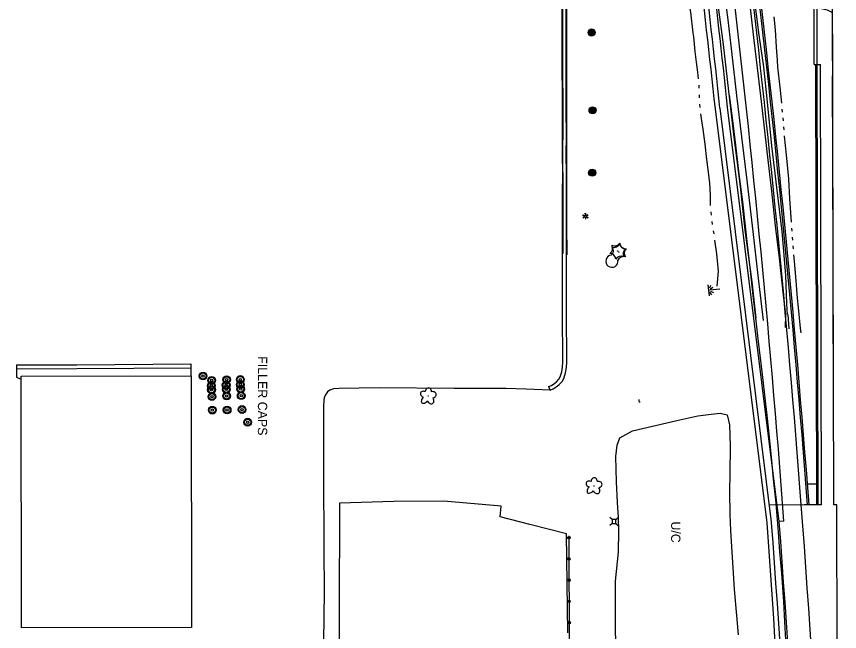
# Model space of a CAD drawing. Extents: x 588843 to 2552415, y 180129 to 269402.
# Drawn here: x 593423 to 593956, y 184402 to 184800 of the extents above; entities that cross this region are included whole.
import ezdxf

# ---------------------------------------------------------------- set-up
doc = ezdxf.new("R2010")
doc.units = 0
for name, color, linetype in [('Default', 7, 'Continuous'), ('E_AREA', 7, 'Continuous'), ('E_AREA_Text', 7, 'Continuous'), ('E_BLD', 7, 'Continuous'), ('E_BMGRD_P', 7, 'Continuous'), ('E_DRN', 7, 'Continuous'), ('E_DWY', 7, 'Continuous'), ('E_LAND_Vegetation', 7, 'Continuous'), ('E_LTG', 7, 'Continuous'), ('E_MISCPROP', 7, 'Continuous'), ('E_MISCPROP_Text', 7, 'Continuous'), ('E_RDWY', 7, 'Continuous'), ('E_RDWY_C_and_G', 7, 'Continuous'), ('E_RDWY_Gravel', 7, 'Continuous'), ('E_UTL_AG_Bold', 7, 'Continuous'), ('E_WTR_P', 7, 'Continuous'), ('E_WTR_Wetland', 7, 'Continuous'), ('P_RDWY_BarrierConc', 7, 'Continuous'), ('P_RDWY_C_and_G', 7, 'Continuous'), ('P_RDWY_C_and_GBack', 7, 'Continuous'), ('P_RDWY_C_and_GFace', 7, 'Continuous'), ('P_RDWY_LaneEdge', 7, 'Continuous'), ('P_RDWY_PavtEdge', 7, 'Continuous'), ('P_RDWY_ShldAgg', 7, 'Continuous'), ('P_RDWY_ShldPaved', 7, 'Continuous')]:
    doc.layers.add(name, color=color, linetype=linetype)

# ---------------------------------------------------------------- blocks, each defined once
blk = doc.blocks.new('FILO')
at = {"layer": 'E_MISCPROP'}
for radius in [5, 4, 1.5]:
    blk.add_circle((0, 0), radius, dxfattribs=at)
blk = doc.blocks.new('FILT')
at = {"layer": 'E_MISCPROP_Text'}
blk.add_text('FILLER CAPS', height=12, dxfattribs=at).set_placement((12, -4))
blk = doc.blocks.new('DTRE')
at = {"layer": 'Default'}
blk.add_circle((-0.2, 0), 0.183, dxfattribs=at)
for centre, major_axis, ratio in [((-1.9, 5.3), (1.36, -4.98), 0.782863), ((-5.9, 0.2), (4.93, -0.12), 0.832022), ((4.1, 2.7), (-5.27, -2.93), 0.691916), ((-2.5, -5.2), (1.8, 4.86), 0.716896), ((3.5, -3.7), (-5.01, 4.58), 0.560249)]:
    blk.add_ellipse(centre, major_axis=major_axis, ratio=ratio, start_param=1.570796, end_param=4.712389, dxfattribs=at)
blk = doc.blocks.new('LPOL')
at = {"layer": 'Default'}
for p, q in [((-4, 0), (-1.5, 0)), ((-0.7, 1.3), (-2, 3.5)), ((0.7, 1.3), (2, 3.5)), ((1.5, 0), (4, 0)), ((-2, -3.5), (-0.7, -1.3)), ((2, -3.5), (0.7, -1.3))]:
    blk.add_line(p, q, dxfattribs=at)
for radius in [1.5, 1.5, 1.5, 0.125]:
    blk.add_circle((0, 0), radius, dxfattribs=at)
blk = doc.blocks.new('POLE')
at = {"layer": 'Default'}
for radius in [4.46, 3.35, 2.23, 1.12]:
    blk.add_circle((0, 0), radius, dxfattribs=at)
blk = doc.blocks.new('CTRE')
at = {"layer": 'Default'}
blk.add_circle((0, 0), 0.223, dxfattribs=at)
for centre, start, end in [((-12, 9), 280.2067, 5.9716), ((-13.8, -5.9), 340.2113, 65.9762), ((1.8, 14.9), 220.2113, 305.9762), ((13.8, 5.9), 160.2113, 245.9762), ((-1.8, -14.9), 40.2113, 125.9762), ((12, -9), 185.9272, 100.2511)]:
    blk.add_arc(centre, 7.87, start, end, dxfattribs=at)
blk = doc.blocks.new('PED')
at = {"layer": 'Default'}
for p, q in [((-2.5, 2.5), (-5.3, 5.3)), ((2.5, 2.5), (5.3, 5.3)), ((-2.5, -2.5), (-5.3, -5.3)), ((2.5, -2.5), (5.3, -5.3))]:
    blk.add_line(p, q, dxfattribs=at)
blk.add_lwpolyline([(-2.5, -2.5), (2.5, -2.5), (2.5, 2.5), (-2.5, 2.5)], close=True, dxfattribs=at)
blk = doc.blocks.new('CULV2')
at = {"layer": 'E_DRN'}
blk.add_arc((20, 15), 24.6, 216.8699, 323.1301, dxfattribs=at)
blk = doc.blocks.new('UCA_1')
at = {"layer": 'E_AREA_Text'}
blk.add_text('U/C', height=12, dxfattribs=at).set_placement((-15.3, -6))
blk = doc.blocks.new('MAR_3')
at = {"layer": 'E_WTR_Wetland'}
for p, q in [((-0.1, 48.7), (-0.1, 5.3)), ((-24, 0), (23.7, 0)), ((-20, 11.5), (-8.1, 4.8)), ((-4.5, 7.8), (-11.6, 20.2)), ((4.6, 7.8), (11.7, 20.2)), ((20, 11.5), (8.1, 4.8))]:
    blk.add_line(p, q, dxfattribs=at)
blk = doc.blocks.new('LPOL_4')
at = {"layer": 'E_LTG'}
for p, q in [((-13.1, 0), (-4.9, 0)), ((-2.5, 4.3), (-6.6, 11.4)), ((2.5, 4.3), (6.6, 11.4)), ((4.9, 0), (13.1, 0)), ((-6.6, -11.4), (-2.5, -4.3)), ((6.6, -11.4), (2.5, -4.3))]:
    blk.add_line(p, q, dxfattribs=at)
for radius in [4.92, 4.92, 4.92, 0.41]:
    blk.add_circle((0, 0), radius, dxfattribs=at)
blk = doc.blocks.new('POLE_3')
at = {"layer": 'E_MISCPROP'}
for radius in [14.6, 11, 7.32, 3.66]:
    blk.add_circle((0, 0), radius, dxfattribs=at)
blk = doc.blocks.new('CTRE_4')
at = {"layer": 'E_LAND_Vegetation'}
blk.add_circle((0, 0), 0.733, dxfattribs=at)
for centre, start, end in [((-45.4, -19.3), 340.2113, 65.9762), ((-39.3, 29.4), 280.2067, 5.9716), ((5.9, 49), 220.2113, 305.9762), ((45.4, 19.3), 160.2113, 245.9762), ((-5.9, -49), 40.2113, 125.9762), ((39.5, -29.6), 100.2511, 185.9272)]:
    blk.add_arc(centre, 25.8, start, end, dxfattribs=at)

msp = doc.modelspace()

# ---------------------------------------------------------------- linework, layer by layer
at = {"layer": 'E_AREA'}
msp.add_lwpolyline([(593810.77, 184373.26), (593810.42, 184425.33), (593810.56, 184434.56), (593812.35, 184453.43), (593812.6, 184466.99), (593812.54, 184475.91), (593811.88, 184485.55), (593811.1, 184498.88), (593810.79, 184515.27), (593811.49, 184522.6), (593813.24, 184527.19), (593821.47, 184531.84), (593850.1, 184538.48), (593863.86, 184541.49), (593872.45, 184542.57), (593878.31, 184543.15), (593882.76, 184542.11), (593884.2, 184535.68), (593884.7, 184522.05), (593884.5, 184504.28), (593884.37, 184492.57), (593884.45, 184477.64), (593884.95, 184467.29), (593885.57, 184456.69), (593886.35, 184443.37), (593887.4, 184429.14), (593888.88, 184412.4), (593889.82, 184399.75)], dxfattribs=at)
at = {"layer": 'E_BLD'}
msp.add_lwpolyline([(593426.06, 184404.3), (593425.71, 184567.11), (593535.7, 184567.35), (593536.05, 184404.54), (593426.06, 184404.3)], close=True, dxfattribs=at)
at = {"layer": 'E_BMGRD_P'}
msp.add_lwpolyline([(593780.31, 184463.92), (593780.54, 184391.32), (593780.57, 184330.59), (593780.68, 184274.1), (593780.2, 184209.84), (593780.05, 184155.08), (593779.93, 184133.47)], dxfattribs=at)
for centre, major_axis in [((593780.31, 184462.77), (0.015, 0.802)), ((593780.31, 184462.77), (0.007, 0.404)), ((593780.36, 184449), (0.015, 0.802)), ((593780.36, 184449), (0.007, 0.404)), ((593780.4, 184435.24), (0.015, 0.802)), ((593780.4, 184435.24), (0.007, 0.404)), ((593780.45, 184421.47), (0.015, 0.802)), ((593780.45, 184421.47), (0.007, 0.404)), ((593780.49, 184407.7), (0.015, 0.802)), ((593780.49, 184407.7), (0.007, 0.404))]:
    msp.add_ellipse(centre, major_axis=major_axis, ratio=0.996114, dxfattribs=at)
at = {"layer": 'E_DWY'}
for points in [[(593776.15, 184749.37), (593776.03, 184767.18), (593776.04, 184780.71), (593775.97, 184794.73), (593775.97, 184811.77)], [(593776.19, 184808.3), (593776.28, 184786.65), (593776.22, 184765.56), (593776.28, 184762.73), (593776.35, 184744.69), (593776.37, 184730.05), (593776.29, 184709.98), (593776.31, 184688.06), (593776.35, 184665.26), (593776.43, 184646.46)], [(593778.65, 184749.39), (593778.53, 184767.19), (593778.54, 184780.71), (593778.47, 184794.73), (593778.47, 184811.77)], [(593778.69, 184808.31), (593778.78, 184786.65), (593778.72, 184765.59), (593778.78, 184762.76), (593778.85, 184744.69), (593778.87, 184730.05), (593778.79, 184709.98), (593778.81, 184688.06), (593778.85, 184665.27), (593778.94, 184645.66), (593778.94, 184645.61)], [(593767.19, 184560.4), (593768.98, 184561.17), (593771.24, 184562.73), (593772.3, 184563.56), (593773.86, 184565.27), (593774.71, 184566.73), (593775.76, 184569.96), (593776.29, 184573.05), (593776.45, 184576.4), (593776.4, 184585.97), (593776.21, 184598.89), (593776.23, 184612.99), (593776.2, 184630.31), (593776.27, 184643.59), (593776.22, 184658.3), (593776.29, 184673.42), (593776.21, 184685.03), (593776.36, 184698.52), (593776.13, 184710.52), (593776.19, 184722.71), (593776.12, 184739.48), (593776.15, 184749.37)], [(593768.18, 184558.11), (593770.2, 184558.97), (593772.72, 184560.71), (593774.01, 184561.72), (593775.88, 184563.78), (593777, 184565.7), (593778.19, 184569.36), (593778.78, 184572.77), (593778.95, 184576.35), (593778.9, 184586), (593778.71, 184598.91), (593778.73, 184612.99), (593778.7, 184630.31), (593778.77, 184643.58), (593778.72, 184658.29), (593778.79, 184673.42), (593778.71, 184685.03), (593778.86, 184698.53), (593778.63, 184710.53), (593778.69, 184722.71), (593778.62, 184739.48), (593778.65, 184749.39)], [(593422.74, 184574.5), (593422.74, 184572), (593422.71, 184566.61), (593423.24, 184566.22), (593424.63, 184565.71), (593425.71, 184565.43)], [(593422.74, 184574.5), (593461.68, 184574.6), (593535.59, 184575.14)], [(593535.59, 184575.14), (593535.61, 184572.64), (593535.66, 184567.35)], [(593422.74, 184572), (593461.7, 184572.1), (593535.61, 184572.64)], [(593767.19, 184560.4), (593768.18, 184558.11), (593752.76, 184558.88), (593739.58, 184559.14), (593725.35, 184559.27), (593705.98, 184559.23), (593657.46, 184559.7), (593631.52, 184559.25), (593627.9, 184559), (593625.55, 184558.15), (593624.05, 184556.99), (593622.66, 184555.07), (593621.99, 184553.25), (593621.65, 184551.31), (593621.53, 184548.04), (593621.56, 184505.7), (593621.71, 184455.38), (593621.85, 184427.62), (593621.52, 184395.34)], [(593779.66, 184401.18), (593778.67, 184465.17), (593755, 184471.17), (593735.86, 184476.24), (593736.4, 184483.08), (593699.43, 184486.32), (593666.97, 184486.03), (593631.87, 184485.11), (593631.69, 184413.71), (593631.67, 184373.35)]]:
    msp.add_lwpolyline(points, dxfattribs=at)
at = {"layer": 'E_RDWY'}
for points in [[(593906.33, 184603.12), (593902.92, 184632.27), (593899.65, 184660.76), (593895.88, 184692.09), (593892.24, 184722.03), (593889.11, 184748.84), (593886.03, 184775.27), (593883.34, 184797.63), (593880.29, 184822.58)], [(593897.19, 184809.08), (593899.84, 184786.18), (593902.76, 184761.17), (593905.25, 184741.14), (593908.51, 184712.48), (593911.44, 184686.85), (593913.95, 184664.33), (593916.36, 184643.6), (593919.08, 184619.5), (593920.48, 184606.75)]]:
    msp.add_lwpolyline(points, dxfattribs=at)
at = {"layer": 'E_RDWY_C_and_G'}
for points in [[(593920.48, 184606.75), (593920.23, 184598.56)], [(593922, 184607.06), (593922.69, 184597.87), (593922.71, 184597.72)]]:
    msp.add_lwpolyline(points, dxfattribs=at)
at = {"layer": 'E_RDWY_Gravel'}
for points in [[(593921.9, 184607.05), (593921.46, 184614), (593920.76, 184632.41), (593918.41, 184660.66), (593915.16, 184687.58), (593911.66, 184716.17), (593908.93, 184744.38), (593906.44, 184767.23), (593903.57, 184787.84), (593900.04, 184815.06)], [(593901.51, 184604.7), (593898.89, 184628.12), (593894.48, 184661.7), (593891.4, 184689.97), (593887.19, 184723.53), (593883.88, 184751.61), (593880.49, 184781.82), (593876.8, 184809.14)], [(593949.5, 184809.8), (593948.2, 184808.25), (593945.74, 184807.72), (593943.63, 184807.97), (593942.94, 184808.04), (593942.74, 184805.25), (593947.41, 184804.12), (593950.05, 184802.84), (593950.73, 184802.31), (593951.07, 184775.26), (593950.85, 184747.91), (593950.97, 184721.39), (593951.02, 184689.79), (593951.09, 184659.68), (593951.11, 184632.56), (593951.21, 184602.44), (593951.27, 184588.18)], [(593884.18, 184749.05), (593885.95, 184734.32), (593888.25, 184716.51), (593890.39, 184697.91), (593892.71, 184679.87), (593894.39, 184664.15), (593895.66, 184652.37), (593897.4, 184637.41), (593899.65, 184617.33), (593901.24, 184603.07), (593902.64, 184591.34), (593905.43, 184568.31), (593906.88, 184555.12), (593908.47, 184541.75), (593909.96, 184527.7), (593911.46, 184512.53), (593912.57, 184500.57), (593914.01, 184487.1), (593915.76, 184466.58), (593916.76, 184453.61), (593917.86, 184439.82), (593919.24, 184421.13), (593919.93, 184408.32), (593920.5, 184396.58)]]:
    msp.add_lwpolyline(points, dxfattribs=at)
at = {"layer": 'E_WTR_P'}
for points in [[(593856.64, 184818.82), (593857.32, 184812.83), (593859.06, 184802.75), (593860.6, 184789.22)], [(593913.05, 184799.64), (593913.75, 184791.12), (593914.44, 184780.11), (593915.07, 184771.69)], [(593860.6, 184789.22), (593860.9, 184786.6), (593861.94, 184777.29), (593862.64, 184770.28), (593863.53, 184763.77), (593863.94, 184759.53)], [(593915.07, 184771.69), (593915.41, 184767.09), (593916.91, 184754.06), (593917.89, 184743.82)], [(593864.33, 184755.43), (593864.44, 184754.34), (593864.47, 184753.38)], [(593864.61, 184749.26), (593864.68, 184747.2)], [(593864.96, 184743.09), (593865.16, 184741.04)], [(593918.26, 184739.97), (593918.44, 184738.05)], [(593865.59, 184736.94), (593866.2, 184732.38), (593867.01, 184726.97), (593868.42, 184717.34), (593869.47, 184707.32)], [(593918.78, 184734.2), (593918.94, 184732.27)], [(593919.27, 184728.42), (593919.43, 184726.5)], [(593919.76, 184722.65), (593919.77, 184722.46), (593920.89, 184710.46), (593922.58, 184694.77)], [(593869.47, 184707.32), (593869.99, 184702.34), (593871.27, 184692.29), (593871.69, 184683.98), (593871.76, 184678.48), (593871.84, 184677.57)], [(593922.58, 184694.77), (593922.59, 184694.68), (593923.05, 184682.11), (593924.26, 184666.81)], [(593872.2, 184673.46), (593872.38, 184671.41)], [(593872.84, 184667.32), (593873.15, 184665.28)], [(593873.77, 184661.21), (593874.08, 184659.17)], [(593924.53, 184662.96), (593924.64, 184661.03)], [(593874.68, 184655.09), (593875.79, 184646.33), (593876.96, 184635.03), (593876.17, 184625.39)], [(593924.87, 184657.17), (593924.99, 184655.24)], [(593925.29, 184651.39), (593925.46, 184649.46)], [(593925.81, 184645.62), (593926.17, 184641.63), (593927.16, 184628.84), (593928.16, 184617.7)], [(593928.16, 184617.7), (593928.71, 184611.54), (593930.1, 184598.18), (593930.41, 184595.14)]]:
    msp.add_lwpolyline(points, dxfattribs=at)
at = {"layer": 'P_RDWY_BarrierConc'}
for p, q in [((593941.13, 184768.81), (593939.74, 185387.02)), ((593939.13, 184768.81), (593938.5, 185047.43)), ((593939.13, 184768.81), (593943.13, 184768.82))]:
    msp.add_line(p, q, dxfattribs=at)
at = {"layer": 'P_RDWY_C_and_G'}
for q in [(593943.13, 184768.82), (593932.77, 184483.89)]:
    msp.add_line((593943.77, 184483.92), q, dxfattribs=at)
msp.add_arc((585838.74, 183873.64), 8115, 4.312666, 6.879896, dxfattribs=at)
at = {"layer": 'P_RDWY_C_and_GBack'}
msp.add_line((593940.77, 184483.91), (593940.13, 184768.81), dxfattribs=at)
msp.add_arc((585838.74, 183873.64), 8120, 4.310168, 6.879896, dxfattribs=at)
at = {"layer": 'P_RDWY_C_and_GFace'}
msp.add_line((593941.77, 184483.91), (593941.13, 184768.81), dxfattribs=at)
msp.add_arc((585838.74, 183873.64), 8119, 4.310168, 6.879896, dxfattribs=at)
at = {"layer": 'P_RDWY_LaneEdge'}
msp.add_line((593919.51, 184473.48), (593916.51, 184473.26), dxfattribs=at)
msp.add_arc((585838.74, 183873.64), 8103, 4.245358, 6.879896, dxfattribs=at)
at = {"layer": 'P_RDWY_PavtEdge'}
for p, q in [((593916.51, 184473.26), (593883.1, 184741.14)), ((593934.74, 184497.49), (593940.74, 184497.51)), ((593932.77, 184483.89), (593910.17, 184483.72)), ((593953.77, 184483.94), (593951.77, 184483.94)), ((593955.52, 183703.01), (593953.77, 184483.94))]:
    msp.add_line(p, q, dxfattribs=at)
for radius, start, end in [(8091, 6.154981, 6.879896), (8115, 1.274493, 4.312666), (8100, 1.274493, 4.245358)]:
    msp.add_arc((585838.74, 183873.64), radius, start, end, dxfattribs=at)
at = {"layer": 'P_RDWY_ShldAgg'}
msp.add_line((593908.58, 184472.27), (593875.16, 184740.15), dxfattribs=at)
for radius, start, end in [(8083, 6.154981, 6.879896), (8092, 1.434819, 4.242526)]:
    msp.add_arc((585838.74, 183873.64), radius, start, end, dxfattribs=at)
at = {"layer": 'P_RDWY_ShldPaved'}
for p, q in [((593951.77, 184483.94), (593949.78, 185371.03)), ((593911.55, 184472.64), (593878.14, 184740.52)), ((593941.3, 184693.91), (593941.3, 184693.91)), ((593941.3, 184691.91), (593941.3, 184691.91))]:
    msp.add_line(p, q, dxfattribs=at)
for radius, start, end in [(8086, 6.154981, 6.879896), (8095, 1.274493, 4.242526)]:
    msp.add_arc((585838.74, 183873.64), radius, start, end, dxfattribs=at)

# ---------------------------------------------------------------- block references
at = {"layer": 'E_AREA_Text', "xscale": 0.49999999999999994, "yscale": 0.5, "rotation": -90.03098035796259}
msp.add_blockref('UCA_1', (593849.5, 184465.58), dxfattribs=at)
at = {"layer": 'E_DRN', "xscale": 0.047935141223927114, "yscale": 0.04793514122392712, "rotation": -67.4475049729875}
msp.add_blockref('CULV2', (593825.66, 184552.2), dxfattribs=at)
at = {"layer": 'E_LAND_Vegetation'}
for name, p, xscale, yscale, rotation in [('CTRE_4', (593811.97, 184648.08), 0.1524003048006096, 0.1524003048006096, -97.36026881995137), ('CTRE', (593812.65, 184647.53), 0.49999999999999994, 0.5, -90.03098035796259), ('DTRE', (593689.29, 184554.17), 0.49999999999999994, 0.5, -90.03098035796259), ('DTRE', (593796.59, 184496.04), 0.49999999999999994, 0.5, -90.03098035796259)]:
    msp.add_blockref(name, p, dxfattribs=dict(at, xscale=xscale, yscale=yscale, rotation=rotation))
at = {"layer": 'E_LTG'}
for name, p, xscale, yscale, rotation in [('LPOL_4', (593790.9, 184670.64), 0.1524003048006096, 0.15240030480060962, -84.36014555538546), ('LPOL', (593791.06, 184670.65), 0.49999999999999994, 0.5, -90.03098035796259)]:
    msp.add_blockref(name, p, dxfattribs=dict(at, xscale=xscale, yscale=yscale, rotation=rotation))
at = {"layer": 'E_MISCPROP'}
for name, p, xscale, yscale, rotation in [('POLE_3', (593795.05, 184789.57), 0.1524003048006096, 0.15240030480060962, -84.36014555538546), ('POLE', (593794.98, 184789.44), 0.5000000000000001, 0.5, -90.72490345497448), ('POLE_3', (593795.65, 184739.16), 0.1524003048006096, 0.15240030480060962, -84.36014555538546), ('POLE', (593795.59, 184739.2), 0.49999999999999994, 0.5, -90.03098035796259), ('POLE_3', (593795.45, 184698.82), 0.1524003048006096, 0.15240030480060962, -84.36014555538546), ('POLE', (593795.34, 184698.78), 0.49999999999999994, 0.5, -90.03098035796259), ('FILO', (593543.51, 184567.25), 0.5, 0.5, 89.97245842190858), ('FILO', (593548.83, 184561.12), 0.5, 0.5, 89.97245842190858), ('FILO', (593549.06, 184564.52), 0.5, 0.5, 89.97245842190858), ('FILO', (593558.46, 184561.37), 0.5, 0.5, 89.97245842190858), ('FILO', (593558.76, 184564.84), 0.5, 0.5, 89.97245842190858), ('FILO', (593567.63, 184561.78), 0.5, 0.5, 89.97245842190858), ('FILO', (593567.67, 184565.02), 0.5, 0.5, 89.97245842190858), ('FILO', (593548.95, 184558.47), 0.5, 0.5, 89.97245842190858), ('FILO', (593558.62, 184558.69), 0.5, 0.5, 89.97245842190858), ('FILO', (593567.86, 184558.8), 0.5, 0.5, 89.97245842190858), ('FILO', (593549.23, 184554), 0.5, 0.5, 89.97245842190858), ('FILO', (593558.76, 184554.37), 0.5, 0.5, 89.97245842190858), ('FILO', (593568.19, 184554.52), 0.5, 0.5, 89.97245842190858), ('FILO', (593549.51, 184545.21), 0.5, 0.5, 89.97245842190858), ('FILO', (593559.08, 184545.33), 0.5, 0.5, 89.97245842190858), ('FILO', (593568.75, 184545.6), 0.5, 0.5, 89.97245842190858), ('FILO', (593572.37, 184537.41), 0.5, 0.5, 89.97245842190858)]:
    msp.add_blockref(name, p, dxfattribs=dict(at, xscale=xscale, yscale=yscale, rotation=rotation))
at = {"layer": 'E_MISCPROP_Text', "xscale": 0.49999999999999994, "yscale": 0.5, "rotation": -90.03098035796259}
msp.add_blockref('FILT', (593581.02, 184586.09), dxfattribs=at)
at = {"layer": 'E_UTL_AG_Bold', "xscale": 0.49999999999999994, "yscale": 0.5, "rotation": -90.03098035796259}
msp.add_blockref('PED', (593809.5, 184473.19), dxfattribs=at)
at = {"layer": 'E_WTR_Wetland', "xscale": 0.1524003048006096, "yscale": 0.1524003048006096, "rotation": -83.62694580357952}
msp.add_blockref('MAR_3', (593870.69, 184622.71), dxfattribs=at)

doc.saveas('drawing.dxf')
